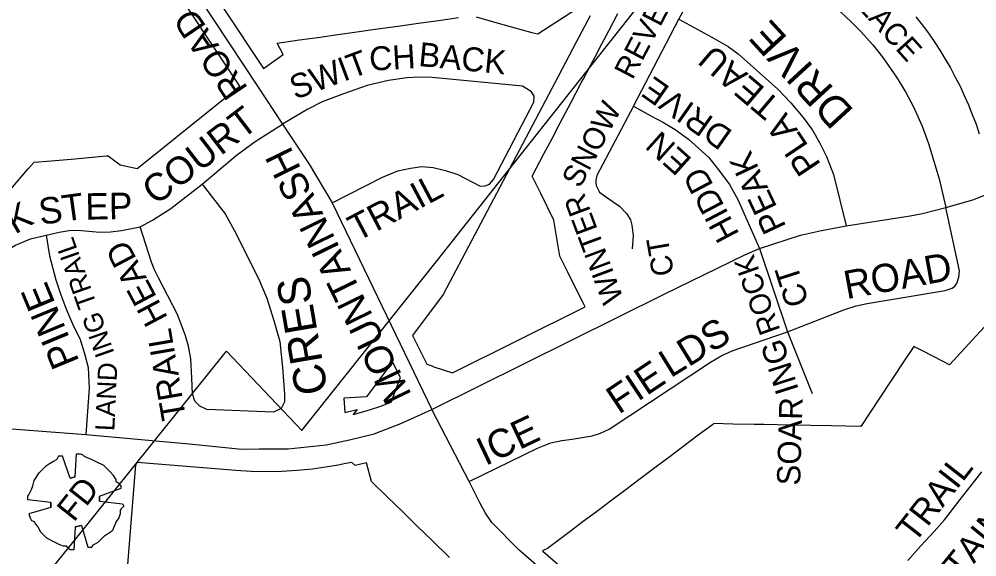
# Model space of a CAD drawing. Extents: x 586326 to 623965, y 4819854 to 4857850.
# Drawn here: x 601303 to 602050, y 4846618 to 4847038 of the extents above; entities that cross this region are included whole.
import ezdxf

# ---------------------------------------------------------------- set-up
doc = ezdxf.new("R2010")
doc.units = 0
for name, color, linetype in [('Fire Syms', 7, 'Continuous'), ('Lots_Concessions', 7, 'Continuous'), ('Major Rds and Hwys', 7, 'Continuous'), ('Minor Rd Lbls', 7, 'Continuous'), ('Minor Rds', 7, 'Continuous'), ('Park Lbls', 7, 'Continuous'), ('Park Outlines', 7, 'Continuous'), ('Proposed Secondary Rds', 7, 'Continuous'), ('School Syms_Lbls', 7, 'Continuous'), ('Secondary Rds Lbls', 7, 'Continuous')]:
    doc.layers.add(name, color=color, linetype=linetype)

msp = doc.modelspace()

# ---------------------------------------------------------------- linework, layer by layer
at = {"layer": 'Fire Syms'}
for points in [[(601346.45, 4846680.64), (601342.45, 4846679.64), (601336.45, 4846696.64), (601333.45, 4846696.64), (601332.45, 4846694.64), (601331.45, 4846693.64), (601329.45, 4846692.64), (601326.45, 4846690.64), (601323.45, 4846688.64), (601318.45, 4846683.64), (601318.45, 4846683.64)], [(601342.45, 4846679.64), (601346.45, 4846680.64), (601347.45, 4846698.64), (601350.45, 4846698.64), (601352.45, 4846697.64), (601353.45, 4846696.64), (601355.45, 4846695.64), (601358.45, 4846694.64), (601362.45, 4846692.64), (601368.45, 4846689.64), (601368.45, 4846689.64)], [(601365.45, 4846661.64), (601365.45, 4846665.64), (601382.45, 4846671.64), (601382.45, 4846673.64), (601380.45, 4846675.64), (601378.45, 4846676.64), (601378.45, 4846678.64), (601376.45, 4846681.64), (601373.45, 4846684.64), (601368.45, 4846689.64), (601368.45, 4846689.64)], [(601327.45, 4846656.64), (601327.45, 4846660.64), (601309.45, 4846662.64), (601309.45, 4846665.64), (601310.45, 4846666.64), (601311.45, 4846668.64), (601312.45, 4846670.64), (601313.45, 4846673.64), (601314.45, 4846677.64), (601318.45, 4846683.64), (601318.45, 4846683.64)], [(601365.45, 4846665.64), (601365.45, 4846661.64), (601383.45, 4846659.64), (601384.45, 4846657.64), (601382.45, 4846655.64), (601381.45, 4846654.64), (601381.45, 4846651.64), (601380.45, 4846648.64), (601378.45, 4846645.64), (601375.45, 4846638.64), (601375.45, 4846638.64)], [(601327.45, 4846660.64), (601327.45, 4846656.64), (601310.45, 4846651.64), (601311.45, 4846648.64), (601312.45, 4846646.64), (601314.45, 4846645.64), (601315.45, 4846643.64), (601317.45, 4846641.64), (601319.45, 4846637.64), (601324.45, 4846632.64), (601324.45, 4846632.64)], [(601351.45, 4846642.64), (601346.45, 4846641.64), (601345.45, 4846623.64), (601342.45, 4846623.64), (601341.45, 4846624.64), (601339.45, 4846626.64), (601337.45, 4846626.64), (601334.45, 4846627.64), (601330.45, 4846629.64), (601324.45, 4846632.64), (601324.45, 4846632.64)], [(601346.45, 4846641.64), (601351.45, 4846642.64), (601356.45, 4846625.64), (601359.45, 4846625.64), (601360.45, 4846627.64), (601362.45, 4846628.64), (601364.45, 4846629.64), (601366.45, 4846631.64), (601369.45, 4846634.64), (601375.45, 4846638.64), (601375.45, 4846638.64)]]:
    msp.add_lwpolyline(points, dxfattribs=at)
at = {"layer": 'Lots_Concessions'}
for p, q in [((601684.63, 4846920.07), (601822.53, 4847094.61)), ((601628.99, 4846849.64), (601684.63, 4846920.07)), ((601523.26, 4846716.7), (601628.99, 4846849.64)), ((601348.04, 4846633.58), (601464.49, 4846778.74)), ((601464.49, 4846778.74), (601523.26, 4846716.7)), ((601241.45, 4846501.89), (601348.04, 4846633.58))]:
    msp.add_line(p, q, dxfattribs=at)
at = {"layer": 'Major Rds and Hwys'}
for points in [[(602025.34, 4846890.76), (602046.39, 4846896.8), (602068.43, 4846905.29), (602096.51, 4846919.31), (602124.84, 4846935.4), (602155.59, 4846956.44), (602192.87, 4846988.13), (602210.26, 4847003.52)], [(601947.62, 4846876.49), (601997.75, 4846884.09), (602007.35, 4846886), (602025.34, 4846890.76)], [(601880.23, 4846858.83), (601912.13, 4846869.16), (601928.38, 4846872.65), (601947.62, 4846876.49)], [(601624.48, 4846733.15), (601805.84, 4846823.02), (601868.64, 4846853.91), (601880.23, 4846858.83)], [(601354.87, 4846713.74), (601435.33, 4846706.24), (601476.43, 4846702.25), (601490.06, 4846702.39), (601512.59, 4846702.39), (601542.24, 4846705.68), (601560.48, 4846709.41), (601579.6, 4846714.25), (601600.34, 4846722.33), (601624.48, 4846733.15)], [(601149.45, 4846728.21), (601157.5, 4846728.68), (601354.87, 4846713.74)]]:
    msp.add_lwpolyline(points, dxfattribs=at)
at = {"layer": 'Minor Rds'}
for points in [[(601817.2, 4847037.51), (601829.08, 4847059.81)], [(601938.95, 4847047.41), (601951.5, 4847035.6), (601958.83, 4847028.24), (601968.56, 4847017.59), (601976.2, 4847007.7), (601986.98, 4846992.4), (601994.06, 4846981.05), (602000.12, 4846969.25), (602006.97, 4846954.06), (602011.88, 4846940.67), (602020.2, 4846913.06), (602025.34, 4846890.76)], [(601781.76, 4846969.67), (601817.2, 4847037.51)], [(601817.2, 4847037.51), (601842.87, 4847023.72), (601855.57, 4847016.23), (601863.61, 4847010.55), (601894.53, 4846982.98), (601904.53, 4846972.31), (601914.3, 4846960.86), (601921.59, 4846951), (601926.98, 4846941.4), (601932.51, 4846930.39), (601937.78, 4846916.35), (601947.62, 4846876.49)], [(601546.87, 4846894.33), (601586.01, 4846914.32), (601598.2, 4846919.38), (601607.85, 4846921.49), (601616.7, 4846922.58), (601625.62, 4846921.96), (601635.14, 4846919.69), (601644.91, 4846916.53), (601662.27, 4846907.44), (601666.2, 4846907.66), (601669.53, 4846908.86), (601672.71, 4846912.68), (601704.16, 4846972.8), (601704.36, 4846977.58), (601702.24, 4846980.89), (601698.77, 4846983.37), (601695.36, 4846985.32), (601624.93, 4846992.13), (601614.85, 4846992.48), (601605.16, 4846991.81), (601590.88, 4846989.8), (601574.3, 4846985.83), (601555.71, 4846979.4), (601539.19, 4846973.02), (601527.85, 4846967.53), (601508.04, 4846955.64)], [(601781.76, 4846969.67), (601753.27, 4846915.6), (601752.54, 4846911.95), (601752.56, 4846910.23), (601752.88, 4846907.78), (601754.02, 4846905.2), (601755.46, 4846902.71), (601759.24, 4846899.86), (601770.94, 4846891.88), (601776.72, 4846885.78), (601779.61, 4846881.1), (601780.62, 4846876.99), (601781.69, 4846868.5), (601780.84, 4846858.51)], [(601781.76, 4846969.67), (601795.35, 4846962.2), (601805.31, 4846957.04), (601814.24, 4846951.62), (601824.66, 4846943.9), (601840.62, 4846929.75), (601849.87, 4846917.86), (601856.65, 4846908.64), (601863.25, 4846896.95), (601880.23, 4846858.83)], [(601445.44, 4846908.99), (601471.96, 4846931.2), (601479.15, 4846936.61), (601486.92, 4846942.16), (601508.04, 4846955.64)], [(601445.44, 4846908.99), (601463.4, 4846885.68), (601470.56, 4846872.92), (601489.48, 4846835.42), (601495.84, 4846820.1), (601501.33, 4846802.65), (601506.03, 4846786.23), (601508.08, 4846765.9), (601509.74, 4846745.08), (601509.81, 4846739.05), (601507.08, 4846734.02), (601501.18, 4846731.06), (601449.1, 4846733.2), (601443.8, 4846735.64), (601439.73, 4846739.62), (601437.9, 4846745.43), (601437.51, 4846757.69), (601436.55, 4846772.78), (601434.86, 4846782.53), (601432.48, 4846790.56), (601429.24, 4846799.61), (601425.96, 4846807.86), (601411.44, 4846835.72), (601408.26, 4846842.08), (601405.93, 4846848.04), (601397.16, 4846875.51)], [(601397.16, 4846875.51), (601406.87, 4846880.96), (601421.02, 4846889.82), (601445.44, 4846908.99)], [(601901.89, 4846793.72), (601945.79, 4846810.92), (601955.64, 4846814.02), (601963.99, 4846815.84), (602024.88, 4846826), (602030.48, 4846827.85), (602032.42, 4846829.42), (602033.96, 4846831.42), (602035.69, 4846836.45), (602036.02, 4846841.33), (602025.34, 4846890.76)], [(601323.82, 4846869.16), (601333.91, 4846871.55), (601341.69, 4846872.77), (601348.5, 4846873.01), (601365.72, 4846871.6), (601373.9, 4846871.66), (601382.62, 4846872.78), (601397.16, 4846875.51)], [(601271.05, 4846758.5), (601263.44, 4846753.6), (601252.36, 4846750.4), (601234.94, 4846751.66), (601228.46, 4846753.7), (601225.05, 4846756.11), (601223.08, 4846759.41), (601222.54, 4846763.87), (601227.07, 4846809.31), (601227.87, 4846812.79), (601229.14, 4846815.18), (601231.18, 4846817.63), (601234.27, 4846819.72), (601293.63, 4846857.66), (601299.96, 4846861.28), (601304.94, 4846863.49), (601311.64, 4846866.2), (601323.82, 4846869.16)], [(601323.82, 4846869.16), (601326.57, 4846852.99), (601331.5, 4846834.24), (601335.27, 4846822.56), (601339.6, 4846810.96), (601344.43, 4846799.99), (601350.29, 4846787.71), (601353.66, 4846776.85), (601356.47, 4846765.93), (601357.31, 4846749.85), (601354.87, 4846713.74)], [(601880.23, 4846858.83), (601901.89, 4846793.72)], [(601653.65, 4846677), (601707.09, 4846702.97), (601717.31, 4846707.2), (601725.87, 4846709.05), (601734.1, 4846709.94), (601749.54, 4846712.52), (601756.12, 4846714.7), (601762.82, 4846717.81), (601841.92, 4846770.11), (601850.64, 4846775.29), (601858.76, 4846778.91), (601901.89, 4846793.72)], [(601901.89, 4846793.72), (601921.11, 4846745.55)]]:
    msp.add_lwpolyline(points, dxfattribs=at)
at = {"layer": 'Park Outlines'}
for points in [[(601430.88, 4847093.2), (601493.23, 4846999.24), (601508.54, 4847010.15), (601503.92, 4847018.93), (601521.41, 4847021.4), (601537.43, 4847023.66), (601551.23, 4847025.61), (601566.12, 4847027.72), (601582.23, 4847029.99), (601598.18, 4847032.25), (601614.23, 4847034.52), (601631.5, 4847036.96), (601645.37, 4847038.92)], [(601295.94, 4846904.88), (601309.93, 4846920.76), (601314.52, 4846925.97), (601327.65, 4846927.13), (601346.42, 4846928.77), (601362.62, 4846930.2), (601370.7, 4846930.91), (601372.11, 4846931.03), (601381.47, 4846924.11), (601394.75, 4846921.07), (601404.9, 4846929.24), (601415.57, 4846937.82), (601426.25, 4846946.4), (601436.92, 4846954.98), (601447.59, 4846963.55), (601459.59, 4846973.2), (601474.8, 4846985.43), (601411.72, 4847080.49)], [(601659.13, 4847039.33), (601672.6, 4847035.63), (601687.63, 4847031.49), (601702.66, 4847027.35), (601707.15, 4847026.11), (601737.54, 4847045.8)], [(601748.06, 4847040.35), (601737.24, 4847019.57), (601723.13, 4846992.85), (601670, 4846892.24), (601648.16, 4846850.87), (601633.34, 4846822.79), (601609.47, 4846790.88), (601618.6, 4846772.56), (601620.68, 4846768.41), (601624.62, 4846767.09), (601626.25, 4846766.54), (601640.79, 4846761.68), (601744.11, 4846813.18), (601742.77, 4846815.87), (601736.65, 4846828.13), (601730.54, 4846840.39), (601724.43, 4846852.64), (601722.13, 4846866.8), (601719.83, 4846880.96), (601709.58, 4846901.52), (601702.78, 4846915.16), (601711.92, 4846932.46), (601718.34, 4846944.61), (601724.75, 4846956.76), (601732.97, 4846972.32), (601741.18, 4846987.87), (601742.87, 4846991.07), (601748.32, 4847001.4), (601753.44, 4847011.08), (601755.44, 4847014.93), (601762.51, 4847028.5), (601769.57, 4847042.06)], [(602002.05, 4847039.55), (602006.93, 4847033.15), (602011.81, 4847026.76), (602016.32, 4847020.1), (602020.83, 4847013.45), (602024.96, 4847006.54), (602029.08, 4846999.64), (602032.81, 4846992.52), (602036.54, 4846985.4), (602039.86, 4846978.07), (602043.19, 4846970.75), (602046.09, 4846963.25), (602048.99, 4846955.75), (602051.47, 4846948.1)], [(602058.66, 4846801.02), (602037.19, 4846777.69), (602028.31, 4846768.04), (602023.25, 4846770.62), (602006.74, 4846779.05), (602000.4, 4846782.28), (601993.95, 4846772.53), (601982.86, 4846755.78), (601973.7, 4846741.94), (601959.17, 4846719.98), (601935.91, 4846720.41), (601903.93, 4846721), (601883.73, 4846721.37), (601876.02, 4846721.51), (601859.43, 4846721.81), (601844.5, 4846722.09), (601843.4, 4846721.27), (601832.43, 4846713.03), (601821.46, 4846704.79), (601810.48, 4846696.55), (601799.51, 4846688.31), (601787.13, 4846679.01), (601776.09, 4846670.72), (601765.06, 4846662.44), (601754.03, 4846654.15), (601741.71, 4846644.9), (601733.64, 4846638.84), (601714.8, 4846624.69), (601710.83, 4846622.95), (601711.08, 4846622.73), (601732.78, 4846603.87)], [(601638.31, 4846617.79), (601624.9, 4846630.84), (601613.29, 4846642.15), (601601.68, 4846653.45), (601590.07, 4846664.76), (601577.58, 4846676.92), (601573.7, 4846691.58), (601564.8, 4846689.37), (601562.25, 4846691.85), (601557.5, 4846690.92), (601551.63, 4846689.76), (601541.6, 4846688.04), (601531.51, 4846686.67), (601519.58, 4846685.49), (601507.61, 4846684.79), (601495.62, 4846684.57), (601483.63, 4846684.83), (601471.66, 4846685.57), (601394.72, 4846691.86), (601393.52, 4846690.32), (601393.49, 4846690.29), (601393.24, 4846686.96), (601386.88, 4846608.95)], [(601995.83, 4846615.33), (602006.05, 4846626.67), (602016.26, 4846638.01), (602024.38, 4846647.02), (602026.3, 4846649.5), (602036.72, 4846662.92), (602048.06, 4846677.53), (602053.41, 4846684.43)]]:
    msp.add_lwpolyline(points, dxfattribs=at)
msp.add_lwpolyline([(601563.36, 4846729.25), (601573.35, 4846732.09), (601583.22, 4846735.33), (601592.95, 4846738.95), (601600.1, 4846758.15), (601594.05, 4846770.27), (601573.6, 4846742.94), (601555.86, 4846741.86), (601556.85, 4846730.7), (601566.28, 4846733.15)], close=True, dxfattribs=at)
at = {"layer": 'Proposed Secondary Rds'}
for points in [[(601382.61, 4847132.64), (601409.63, 4847101.89), (601416.09, 4847094.59), (601423.04, 4847085.41), (601443.42, 4847053.92), (601488.57, 4846985.25), (601508.04, 4846955.64)], [(601508.04, 4846955.64), (601529.03, 4846924.63), (601546.87, 4846894.33)], [(601546.87, 4846894.33), (601624.48, 4846733.15)], [(601653.65, 4846677), (601624.48, 4846733.15)], [(601886.41, 4846443.08), (601879.05, 4846451.88), (601867.12, 4846466.29), (601846.54, 4846488.75), (601831.83, 4846502.6), (601692.37, 4846623.77), (601671.39, 4846645.02), (601666.53, 4846652.16), (601662.1, 4846660.23), (601653.65, 4846677)]]:
    msp.add_lwpolyline(points, dxfattribs=at)

# ---------------------------------------------------------------- texts
at = {"layer": 'Fire Syms'}
msp.add_text('FD', height=18.738, rotation=51.66545, dxfattribs=at).set_placement((601345.45, 4846644.64))
at = {"layer": 'Minor Rd Lbls'}
for s, height, rotation, p in [('PLACE', 16.933, 312.20988, (601945.75, 4847058.25)), ('REVEL', 16.933, 62.41448, (601781.08, 4846989.71)), ('DRIVE', 23.958, 132.4927, (601954.53, 4846966.32)), ('CH', 18.7, 3.41421, (601576.3, 4846997.29)), ('BACK', 18.7, 354.41147, (601613.75, 4847001.15)), ('TEAU', 19.8, 139.6636, (601897.64, 4846972.98)), ('SWIT', 18.7, 20.42993, (601518.03, 4846974.71)), ('DRIVE', 18.7, 144.98326, (601860.11, 4846949.9)), ('COURT', 21.505, 37.46295, (601409.28, 4846891.83)), ('SNOW', 16.933, 62.41448, (601740.19, 4846905.09)), ('PLA', 19.8, 123.81472, (601928.53, 4846924.11)), ('EN', 18.7, 138.10873, (601828.34, 4846928.25)), ('PEAK', 18.7, 115.21358, (601901.27, 4846875.8)), ('HIDD', 18.7, 117.88232, (601864.73, 4846869.94)), ('TRAIL', 20.57, 27.81964, (601566.38, 4846863.79)), ('ST', 20.57, 7.82691, (601319.49, 4846877.14)), ('EP', 20.57, 0.97068, (601354.54, 4846881.23)), ('WINTER', 16.933, 110.49567, (601774.33, 4846819.49)), ('ROCK', 20.57, 30.49148, (601246.92, 4846838.41)), ('TRAIL', 15, 109.34888, (601363.49, 4846814.87)), ('CT', 16.933, 99.75573, (601813.56, 4846838.69)), ('HEAD', 18.975, 117.88238, (601419.06, 4846804.54)), ('ROCK', 16.493, 109.46336, (601896.63, 4846795)), ('ROAD', 21.991, 10.38871, (601948.03, 4846819.15)), ('CRES', 25.094, 99.71045, (601543.6, 4846746.7)), ('CT', 18.143, 107.66699, (601918.88, 4846816.59)), ('PINE', 21.962, 112.46233, (601349.98, 4846770.63)), ('ING', 15, 109.34888, (601377.27, 4846777.05)), ('LDS', 21.991, 31.68486, (601810.78, 4846757.35)), ('TRAIL', 18.975, 99.71045, (601433.01, 4846726.49)), ('ING', 18.143, 107.66699, (601910.96, 4846748.53)), ('LAND', 15, 87.37771, (601376.99, 4846716.07)), ('FIE', 21.991, 33.79232, (601770.36, 4846728.97)), ('SOAR', 18.143, 88.29645, (601911.78, 4846673.68)), ('ICE', 21.991, 25.32266, (601666.31, 4846688.89))]:
    msp.add_text(s, height=height, rotation=rotation, dxfattribs=at).set_placement(p)
at = {"layer": 'Park Lbls'}
msp.add_text('TRAIL', height=19.992, rotation=52.00002, dxfattribs=at).set_placement((602001.01, 4846628.01))
at = {"layer": 'School Syms_Lbls'}
msp.add_text('FATHER   CLAIR', height=25, rotation=52.00002, dxfattribs=at).set_placement((602011.72, 4846455.64))
at = {"layer": 'Secondary Rds Lbls'}
for s, height, rotation, p in [('ROAD', 19.992, 124.02671, (601481.64, 4846983.72)), ('MOUNTAINASH', 21.9912, 116.07048, (601609.17, 4846744.61)), ('MOUNTAIN', 19.992, 50.78625, (601985.32, 4846536.43))]:
    msp.add_text(s, height=height, rotation=rotation, dxfattribs=at).set_placement(p)

doc.saveas('drawing.dxf')
